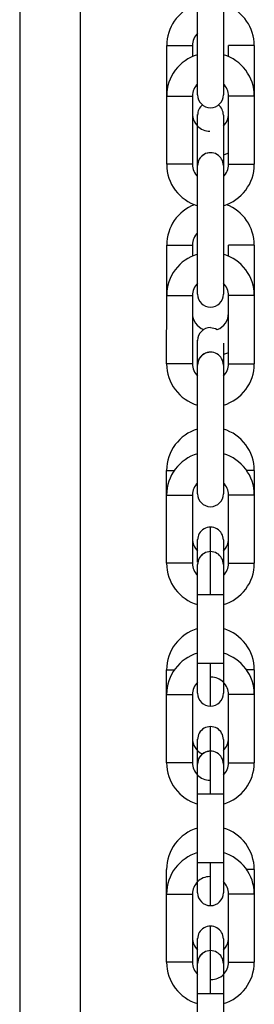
# Model space of a CAD drawing. Header units: inches. Extents: x 170 to 288, y 234 to 248.
# Tile 397 of 480: x 256.164 to 256.2118, y 243.8543 to 244.055. Entities that reach past the tile are written whole.
import ezdxf

# ---------------------------------------------------------------- set-up
doc = ezdxf.new("R2010")
doc.units = ezdxf.units.IN
doc.header["$LTSCALE"] = 0.25
doc.header["$MEASUREMENT"] = 0
doc.layers.add('STANDARD Z GUIDE MOTOR RH', color=7, linetype='Continuous')

msp = doc.modelspace()

# ---------------------------------------------------------------- linework, layer by layer
at = {"layer": 'STANDARD Z GUIDE MOTOR RH'}
for p, q in [((256.1639831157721, 244.1811111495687), (256.1639831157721, 243.714444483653)), ((256.1762831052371, 244.1811111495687), (256.1762831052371, 243.714444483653)), ((256.2002172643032, 244.0458108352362), (256.2002175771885, 244.0597215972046)), ((256.1939179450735, 244.0393909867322), (256.1939182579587, 244.0496896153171)), ((256.1991675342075, 244.0496895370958), (256.1991675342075, 244.0474379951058)), ((256.2065165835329, 244.0474378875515), (256.2065165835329, 244.0496894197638)), ((256.211766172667, 244.0496893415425), (256.2117658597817, 244.0393907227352)), ((256.2002172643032, 244.0396428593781), (256.2002172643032, 244.0458108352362)), ((256.1939179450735, 244.0254802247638), (256.1939179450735, 244.0393909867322)), ((256.1939179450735, 244.0393909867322), (256.1991675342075, 244.0393909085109)), ((256.1991675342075, 244.0393909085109), (256.1991672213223, 244.0254801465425)), ((256.2065162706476, 244.0254800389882), (256.2065165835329, 244.0393908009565)), ((256.2117658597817, 244.0393907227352), (256.2117655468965, 244.0254799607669)), ((256.2002172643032, 244.0355267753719), (256.2002185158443, 244.0356104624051)), ((256.2002172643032, 244.0293586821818), (256.2002172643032, 244.0355267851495)), ((256.2002169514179, 244.0252281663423), (256.2002172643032, 244.0293586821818)), ((256.1991672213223, 244.0254801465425), (256.1939179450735, 244.0254802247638)), ((256.2002169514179, 244.0190601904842), (256.2002169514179, 244.0252281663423)), ((256.2065162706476, 244.0254800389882), (256.2117655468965, 244.0254799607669)), ((256.2002166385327, 244.0051494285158), (256.2002169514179, 244.0190601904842)), ((256.1939176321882, 243.9987295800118), (256.1939176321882, 244.009028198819)), ((256.199166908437, 244.0090281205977), (256.199166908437, 244.0067765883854)), ((256.2065159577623, 244.0067764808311), (256.2065159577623, 244.0090280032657)), ((256.2117655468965, 244.0090279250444), (256.2117652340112, 243.9987293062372)), ((256.2002166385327, 243.99898144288), (256.2002166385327, 244.0051494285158)), ((256.1939173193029, 243.9848188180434), (256.1939176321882, 243.9987295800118)), ((256.1939176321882, 243.9987295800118), (256.199166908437, 243.9987294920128)), ((256.199166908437, 243.9987294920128), (256.1991665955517, 243.9848187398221)), ((256.2065156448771, 243.9848186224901), (256.2065159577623, 243.9987293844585)), ((256.2117652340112, 243.9987293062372), (256.2065159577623, 243.9987293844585)), ((256.2117652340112, 243.9987293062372), (256.2117649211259, 243.9848185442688)), ((256.2002166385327, 243.9895713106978), (256.2002178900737, 243.989654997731)), ((256.2002163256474, 243.9644880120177), (256.2002163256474, 243.9846065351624)), ((256.2065156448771, 243.9848186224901), (256.2117649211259, 243.9848185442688)), ((256.1939170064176, 243.9580681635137), (256.1939170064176, 243.9630727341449)), ((256.2117646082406, 243.9630724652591), (256.2117646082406, 243.9580678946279)), ((256.1939166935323, 243.9441574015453), (256.1939170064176, 243.9580681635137)), ((256.1939170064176, 243.9580681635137), (256.1991662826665, 243.9580680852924)), ((256.1991662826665, 243.9580680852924), (256.1991659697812, 243.944157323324)), ((256.2065150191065, 243.9441572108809), (256.2065153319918, 243.9580679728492)), ((256.2117646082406, 243.9580678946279), (256.2065153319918, 243.9580679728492)), ((256.2117646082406, 243.9580678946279), (256.2117642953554, 243.9441571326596)), ((256.2002160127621, 243.9489098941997), (256.2002172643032, 243.9489935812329)), ((256.2002160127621, 243.9444121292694), (256.2002160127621, 243.9489099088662)), ((256.2028404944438, 243.9377373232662), (256.2028404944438, 243.9465299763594)), ((256.1991659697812, 243.944157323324), (256.1939166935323, 243.9441574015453)), ((256.2065150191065, 243.9441572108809), (256.2117642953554, 243.9441571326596)), ((256.2028404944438, 243.9377373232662), (256.2002156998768, 243.9377373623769)), ((256.2054649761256, 243.9377372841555), (256.2028404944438, 243.9377373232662)), ((256.1939163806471, 243.9174067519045), (256.1939163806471, 243.9224113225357)), ((256.2002156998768, 243.9238266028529), (256.2028401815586, 243.9238265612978)), ((256.2028401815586, 243.9150339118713), (256.2028401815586, 243.9238265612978)), ((256.2028401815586, 243.9238265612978), (256.2054649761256, 243.9238265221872)), ((256.2117639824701, 243.9224110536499), (256.2117639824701, 243.9174064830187)), ((256.1939160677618, 243.9034959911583), (256.1939163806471, 243.9174067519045)), ((256.1939163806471, 243.9174067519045), (256.1991656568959, 243.9174066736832)), ((256.1991656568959, 243.9174066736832), (256.1991653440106, 243.9034959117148)), ((256.206514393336, 243.903495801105), (256.2065147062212, 243.91740656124)), ((256.2117639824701, 243.9174064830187), (256.2065147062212, 243.91740656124)), ((256.2117639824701, 243.9174064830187), (256.2117636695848, 243.9034957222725)), ((256.2002153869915, 243.9082484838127), (256.2002166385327, 243.9083321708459)), ((256.2002153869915, 243.902080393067), (256.2002153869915, 243.9082484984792)), ((256.2054646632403, 243.9082484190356), (256.2054646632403, 243.8970758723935)), ((256.2028398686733, 243.8970759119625), (256.2028398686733, 243.9058685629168)), ((256.1991653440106, 243.9034959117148), (256.1939160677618, 243.9034959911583)), ((256.206514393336, 243.903495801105), (256.2117636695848, 243.9034957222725)), ((256.2002150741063, 243.8808048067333), (256.2002150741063, 243.9014373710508)), ((256.2028398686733, 243.8970759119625), (256.2002150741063, 243.8970759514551)), ((256.2054646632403, 243.8970758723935), (256.2028398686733, 243.8970759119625)), ((256.2054646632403, 243.8970758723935), (256.205464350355, 243.8831651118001)), ((256.1939157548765, 243.8767453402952), (256.1939157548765, 243.8817499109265)), ((256.2002150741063, 243.8831651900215), (256.202839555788, 243.8831651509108)), ((256.202839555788, 243.8743724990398), (256.202839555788, 243.8831651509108)), ((256.202839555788, 243.8831651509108), (256.205464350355, 243.8831651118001)), ((256.205464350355, 243.8831651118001), (256.205464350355, 243.8769971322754)), ((256.2117633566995, 243.8817496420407), (256.2117633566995, 243.8628343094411)), ((256.1939154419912, 243.8628345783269), (256.1939157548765, 243.8767453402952)), ((256.1939157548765, 243.8767453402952), (256.1991650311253, 243.8767452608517)), ((256.1991650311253, 243.8767452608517), (256.1991647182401, 243.8628345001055)), ((256.2065137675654, 243.8628343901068), (256.2065140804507, 243.876745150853)), ((256.2117633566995, 243.8767450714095), (256.2065140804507, 243.876745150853)), ((256.200214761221, 243.8675870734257), (256.2002160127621, 243.8676707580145)), ((256.200214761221, 243.8603169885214), (256.200214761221, 243.8675870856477)), ((256.2054640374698, 243.8675870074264), (256.2054640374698, 243.8564144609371)), ((256.2028392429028, 243.8564145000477), (256.2028392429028, 243.8652071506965)), ((256.1991647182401, 243.8628345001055), (256.1939154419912, 243.8628345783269)), ((256.2065137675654, 243.8628343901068), (256.2117633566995, 243.8628343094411)), ((256.2002144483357, 243.840143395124), (256.2002144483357, 243.8598412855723)), ((256.2054640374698, 243.8564144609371), (256.2002144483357, 243.8564145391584)), ((256.2054640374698, 243.8564144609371), (256.2054637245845, 243.8425036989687))]:
    msp.add_line(p, q, dxfattribs=at)
at = {"layer": 'STANDARD Z GUIDE MOTOR RH', "flags": 128}
for points in [[(256.2054668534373, 244.0631482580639), (256.2054668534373, 244.04345037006), (256.205466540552, 244.0423840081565), (256.205466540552, 244.0396427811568)], [(256.1939182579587, 244.0496896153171), (256.1941181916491, 244.0496895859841), (256.194687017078, 244.0496895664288), (256.1955383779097, 244.0496895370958), (256.1965430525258, 244.0496895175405), (256.1975474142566, 244.0496895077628), (256.1983987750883, 244.0496895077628), (256.1989679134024, 244.0496895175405), (256.1991675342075, 244.0496895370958)], [(256.211766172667, 244.0496893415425), (256.2115662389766, 244.0496893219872), (256.2109974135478, 244.0496893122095), (256.2101457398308, 244.0496893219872), (256.2091413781, 244.0496893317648), (256.2081370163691, 244.0496893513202), (256.2072853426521, 244.0496893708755), (256.2067165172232, 244.0496894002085), (256.2065165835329, 244.0496894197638)], [(256.2117658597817, 244.0393907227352), (256.2115659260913, 244.0393907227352), (256.2109971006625, 244.0393907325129), (256.2101457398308, 244.0393907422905), (256.2091410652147, 244.0393907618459), (256.2081367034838, 244.0393907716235), (256.2072853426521, 244.0393907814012), (256.206716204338, 244.0393907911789), (256.2065165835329, 244.0393908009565)], [(256.205466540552, 244.0355267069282), (256.205466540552, 244.0224868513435), (256.2054662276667, 244.02142048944)], [(256.2028417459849, 244.027852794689), (256.2018373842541, 244.0276530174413), (256.2010029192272, 244.0271009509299)], [(256.2065162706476, 244.0277315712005), (256.2063379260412, 244.0276553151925), (256.205466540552, 244.0273469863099)], [(256.2054662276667, 244.02142048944), (256.2054662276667, 244.0017226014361), (256.2054659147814, 244.0007879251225), (256.2054659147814, 243.9989813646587)], [(256.1939176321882, 244.009028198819), (256.1941175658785, 244.009028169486), (256.1946863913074, 244.0090281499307), (256.1955377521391, 244.0090281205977), (256.1965424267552, 244.0090281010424), (256.1975467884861, 244.0090280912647), (256.1983981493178, 244.0090280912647), (256.1989672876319, 244.0090281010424), (256.199166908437, 244.0090281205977)], [(256.2117655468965, 244.0090279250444), (256.2115656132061, 244.0090279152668), (256.2109967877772, 244.0090279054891), (256.2101451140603, 244.0090279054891), (256.2091407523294, 244.0090279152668), (256.2081363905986, 244.0090279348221), (256.2072847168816, 244.0090279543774), (256.2067158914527, 244.0090279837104), (256.2065159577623, 244.0090280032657)], [(256.2054662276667, 244.001246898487), (256.2054659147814, 244.0007879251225)], [(256.2028411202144, 243.9921959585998), (256.2038457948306, 243.9919961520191), (256.204223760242, 243.991802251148)], [(256.2038457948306, 243.9919961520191), (256.20422720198, 243.9918001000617)], [(256.2002163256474, 243.9846065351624), (256.2002166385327, 243.9857636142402), (256.2002166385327, 243.9895713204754)], [(256.2054659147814, 243.9890571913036), (256.2054659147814, 243.9807590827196), (256.2054656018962, 243.9796020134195)], [(256.2028411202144, 243.9871913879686), (256.2018367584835, 243.9869916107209), (256.2010022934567, 243.9864395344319)], [(256.2065156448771, 243.9870701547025), (256.2063373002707, 243.9869938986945), (256.2054659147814, 243.9866855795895)], [(256.1991665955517, 243.9848187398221), (256.1989669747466, 243.9848187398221), (256.1983978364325, 243.9848187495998), (256.1975464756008, 243.9848187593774), (256.1965418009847, 243.9848187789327), (256.1955374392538, 243.9848187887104), (256.1946860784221, 243.9848187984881), (256.194116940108, 243.9848188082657), (256.1939173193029, 243.9848188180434)], [(256.2054656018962, 243.9796020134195), (256.2054656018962, 243.9601265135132), (256.2054652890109, 243.95935944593), (256.2054652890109, 243.9583199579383)], [(256.2002160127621, 243.9583200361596), (256.2002160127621, 243.9632846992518), (256.2002163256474, 243.9644880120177)], [(256.1939170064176, 243.9630727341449), (256.1941166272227, 243.9630727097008), (256.1946857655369, 243.9630726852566), (256.1954801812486, 243.9630726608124)], [(256.2117646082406, 243.9630724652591), (256.2115649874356, 243.9630724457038), (256.2109958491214, 243.963072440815), (256.2102014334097, 243.963072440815)], [(256.2028404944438, 243.9464422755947), (256.2028404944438, 243.9508651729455), (256.2028408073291, 243.9513655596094), (256.2028408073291, 243.9515345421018)], [(256.2054652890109, 243.9489098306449), (256.2054652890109, 243.9389405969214), (256.2054649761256, 243.9377372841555)], [(256.2028404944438, 243.9465299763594), (256.201836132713, 243.9463301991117), (256.2010016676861, 243.9457781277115)], [(256.2002153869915, 243.917658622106), (256.2002153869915, 243.9214662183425), (256.2002156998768, 243.922623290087), (256.2002156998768, 243.9428658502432)], [(256.2002156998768, 243.9428658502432), (256.2002160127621, 243.9434358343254), (256.2002160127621, 243.9439053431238)], [(256.2054649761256, 243.9377372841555), (256.2054649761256, 243.918128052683), (256.2054646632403, 243.91777705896), (256.2054646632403, 243.9176585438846)], [(256.1939163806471, 243.9224113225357), (256.1941160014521, 243.9224112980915), (256.1946851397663, 243.9224112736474), (256.195479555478, 243.9224112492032)], [(256.2117639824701, 243.9224110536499), (256.211564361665, 243.922411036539), (256.2109952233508, 243.9224110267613), (256.2102008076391, 243.9224110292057)], [(256.2028398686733, 243.9059086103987), (256.2028398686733, 243.9093912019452), (256.2028401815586, 243.9102037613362), (256.2028401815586, 243.9108731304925)], [(256.2028398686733, 243.9058685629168), (256.2018355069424, 243.9056687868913), (256.2010010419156, 243.9051167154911)], [(256.2002150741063, 243.9014373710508), (256.2002153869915, 243.902204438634)], [(256.2117633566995, 243.8817496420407), (256.2115637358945, 243.8817496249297), (256.2109945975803, 243.8817496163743), (256.2102001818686, 243.8817496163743)], [(256.200214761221, 243.8769972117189), (256.200214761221, 243.8797384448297), (256.2002150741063, 243.8808048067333)], [(256.2028392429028, 243.8651194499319), (256.2028392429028, 243.8676362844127), (256.202839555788, 243.8687297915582), (256.202839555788, 243.8702117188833)], [(256.2028392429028, 243.8652071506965), (256.2018348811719, 243.8650073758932), (256.201000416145, 243.864455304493)], [(256.2002144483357, 243.8598412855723), (256.200214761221, 243.8607759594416)]]:
    msp.add_lwpolyline(points, dxfattribs=at)
at = {"layer": 'STANDARD Z GUIDE MOTOR RH'}
for centre, radius, start, end in [((256.2027108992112, 244.0496894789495), 0.00879265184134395, 110.6810453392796, 179.9991373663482), ((256.2029733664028, 244.0496894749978), 0.00879265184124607, 359.9991373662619, 69.31724547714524), ((256.2027108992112, 244.0496894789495), 0.003543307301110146, 134.7230121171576, 179.9991373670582), ((256.2027107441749, 244.0393908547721), 0.008792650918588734, 106.4732492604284, 179.9991373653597), ((256.2029732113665, 244.0393908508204), 0.00879265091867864, 359.9991373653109, 73.52502548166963), ((256.2027107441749, 244.0393908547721), 0.003543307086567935, 134.72405052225, 179.9991373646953), ((256.2029732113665, 244.0393908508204), 0.003543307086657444, 359.9991373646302, 45.27392935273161), ((256.2028419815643, 244.0396428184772), 0.002624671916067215, 179.9991373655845, 359.9991229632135), ((256.2028419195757, 244.0355267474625), 0.002624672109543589, 128.3614335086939, 179.9991373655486), ((256.2028419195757, 244.0355267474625), 0.002624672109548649, 359.9991373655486, 51.63855149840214), ((256.2027106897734, 244.0357787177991), 0.003543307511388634, 179.9991373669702, 269.9991373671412), ((256.202973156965, 244.0357787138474), 0.003543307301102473, 314.7240470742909, 359.9991373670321), ((256.2028417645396, 244.0252281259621), 0.002624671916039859, 359.9991373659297, 179.9991428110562), ((256.2028417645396, 244.0252281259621), 0.002624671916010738, 134.4758266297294, 179.9991373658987), ((256.2027105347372, 244.0254800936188), 0.008792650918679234, 179.9991373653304, 253.5250254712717), ((256.2027105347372, 244.0254800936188), 0.003543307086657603, 179.9991373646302, 225.2731594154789), ((256.2029730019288, 244.0254800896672), 0.008792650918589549, 286.4732492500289, 359.9991373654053), ((256.2029730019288, 244.0254800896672), 0.003543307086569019, 314.7230728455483, 359.9991373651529), ((256.2027102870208, 244.0090280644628), 0.008792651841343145, 110.6810193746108, 179.9991373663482), ((256.2029727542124, 244.0090280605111), 0.008792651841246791, 359.9991373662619, 69.31725527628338), ((256.2027102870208, 244.0090280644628), 0.003543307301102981, 134.7240466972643, 179.9991373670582), ((256.2027101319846, 243.9987294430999), 0.008792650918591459, 106.4732492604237, 179.99913736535), ((256.2029725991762, 243.9987294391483), 0.008792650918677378, 359.9991373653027, 73.52502548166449), ((256.2027101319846, 243.9987294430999), 0.003543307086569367, 134.7246189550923, 179.9991373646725), ((256.2029725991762, 243.9987294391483), 0.003543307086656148, 359.9991373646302, 45.27562252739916), ((256.202841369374, 243.998981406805), 0.002624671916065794, 179.9991373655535, 359.9991229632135), ((256.202710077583, 243.9951173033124), 0.00354330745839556, 179.999137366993, 249.3190732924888), ((256.2029725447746, 243.9951172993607), 0.003543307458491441, 290.6780889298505, 359.9991373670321), ((256.2028412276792, 243.9895712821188), 0.002624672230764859, 89.99913736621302, 179.9991373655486), ((256.2028411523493, 243.98456671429), 0.002624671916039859, 359.9991373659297, 179.9991428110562), ((256.2028411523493, 243.98456671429), 0.002624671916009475, 134.4758266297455, 179.9991373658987), ((256.2027099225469, 243.9848186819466), 0.008792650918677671, 179.9991373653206, 253.5250254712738), ((256.2027099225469, 243.9848186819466), 0.003543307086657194, 179.9991373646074, 225.2731612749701), ((256.2029723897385, 243.984818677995), 0.008792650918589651, 286.473249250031, 359.9991373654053), ((256.2029723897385, 243.984818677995), 0.003543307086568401, 314.722323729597, 359.9991373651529), ((256.2027095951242, 243.9630726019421), 0.008792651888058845, 106.4732472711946, 179.9991373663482), ((256.2029720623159, 243.9630725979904), 0.008792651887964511, 359.9991373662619, 73.52502722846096), ((256.2027095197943, 243.9580680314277), 0.008792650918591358, 106.4732492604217, 179.99913736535), ((256.2029719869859, 243.9580680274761), 0.008792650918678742, 359.9991373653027, 73.52502548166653), ((256.2027095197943, 243.9580680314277), 0.003543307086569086, 134.7250904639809, 179.9991373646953), ((256.2029719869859, 243.9580680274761), 0.003543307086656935, 359.9991373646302, 45.27374627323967), ((256.2028407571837, 243.9583199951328), 0.002624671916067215, 179.9991373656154, 359.9991229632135), ((256.2028406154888, 243.9489098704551), 0.002624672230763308, 359.9991373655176, 179.9991428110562), ((256.2027093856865, 243.9491618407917), 0.003543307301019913, 179.9991373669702, 225.2756422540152), ((256.2029718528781, 243.94916183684), 0.00354330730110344, 314.7240470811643, 359.9991373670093), ((256.2028405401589, 243.9439053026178), 0.002624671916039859, 359.9991373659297, 179.9991428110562), ((256.2027093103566, 243.9441572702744), 0.008792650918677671, 179.9991373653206, 253.5250254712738), ((256.2027093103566, 243.9441572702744), 0.003543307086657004, 179.9991373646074, 225.2748166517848), ((256.2028405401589, 243.9439053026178), 0.002624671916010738, 134.4758266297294, 179.9991373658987), ((256.2029717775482, 243.9441572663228), 0.00879265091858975, 286.4732492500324, 359.9991373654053), ((256.2029717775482, 243.9441572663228), 0.00354330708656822, 314.7240505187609, 359.9991373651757), ((256.2027089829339, 243.9224111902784), 0.008792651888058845, 106.4732472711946, 179.9991373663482), ((256.2029714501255, 243.9224111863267), 0.008792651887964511, 359.9991373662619, 73.52502722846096), ((256.2027089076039, 243.9174066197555), 0.008792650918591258, 106.4732492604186, 179.9991373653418), ((256.2029713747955, 243.9174066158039), 0.00879265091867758, 359.9991373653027, 73.52502548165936), ((256.2027089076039, 243.9174066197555), 0.003543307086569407, 134.7251086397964, 179.9991373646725), ((256.2029713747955, 243.9174066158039), 0.003543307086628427, 359.9991373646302, 89.99913736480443), ((256.2028401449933, 243.9176585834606), 0.002624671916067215, 179.9991373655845, 359.9991229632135), ((256.2028400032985, 243.9082484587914), 0.00262467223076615, 359.9991373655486, 179.9991428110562), ((256.2027087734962, 243.908500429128), 0.003543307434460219, 179.9991373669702, 244.8163160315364), ((256.2029712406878, 243.9085004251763), 0.00354330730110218, 314.7240470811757, 359.9991373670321), ((256.2028399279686, 243.9032438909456), 0.002624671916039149, 359.9991373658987, 179.9991428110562), ((256.2028399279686, 243.9032438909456), 0.002624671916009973, 134.4758266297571, 179.9991373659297), ((256.2027086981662, 243.9034958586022), 0.008792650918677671, 179.9991373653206, 253.5250254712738), ((256.2027086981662, 243.9034958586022), 0.00354330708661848, 179.9991373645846, 269.9991373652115), ((256.2029711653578, 243.9034958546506), 0.008792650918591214, 286.4732492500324, 359.9991373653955), ((256.2029711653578, 243.9034958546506), 0.003543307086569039, 314.722463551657, 359.9991373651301), ((256.2027083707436, 243.8817497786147), 0.008792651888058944, 106.4732472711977, 179.9991373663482), ((256.2029708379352, 243.8817497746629), 0.008792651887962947, 359.9991373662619, 73.5250272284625), ((256.2027082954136, 243.8767452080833), 0.008792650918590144, 106.4732492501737, 179.99913736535), ((256.2029707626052, 243.8767452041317), 0.00879265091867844, 359.9991373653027, 73.52502547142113), ((256.2027082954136, 243.8767452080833), 0.00354330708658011, 89.999137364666, 179.9991373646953), ((256.2029707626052, 243.8767452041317), 0.003543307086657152, 359.9991373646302, 45.27422422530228), ((256.202839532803, 243.8769971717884), 0.002624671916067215, 179.9991373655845, 359.9991229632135), ((256.2028393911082, 243.8675870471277), 0.002624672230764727, 359.9991373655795, 179.9991428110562), ((256.2027081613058, 243.8678390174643), 0.003543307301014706, 179.9991373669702, 225.2749900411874), ((256.2029706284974, 243.8678390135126), 0.003543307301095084, 314.7251344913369, 359.9991373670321), ((256.2028393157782, 243.8625824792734), 0.002624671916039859, 359.9991373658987, 179.9991428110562), ((256.2028393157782, 243.8625824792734), 0.002624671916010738, 134.4758266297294, 179.9991373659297), ((256.2027080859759, 243.86283444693), 0.00879265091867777, 179.9991373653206, 253.5250254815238), ((256.2027080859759, 243.86283444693), 0.003543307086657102, 179.9991373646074, 225.272983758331), ((256.2029705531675, 243.8628344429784), 0.003543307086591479, 269.9991373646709, 359.9991373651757), ((256.2029705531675, 243.8628344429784), 0.008792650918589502, 286.473249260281, 359.9991373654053)]:
    msp.add_arc(centre, radius, start, end, dxfattribs=at)

doc.saveas('drawing.dxf')
